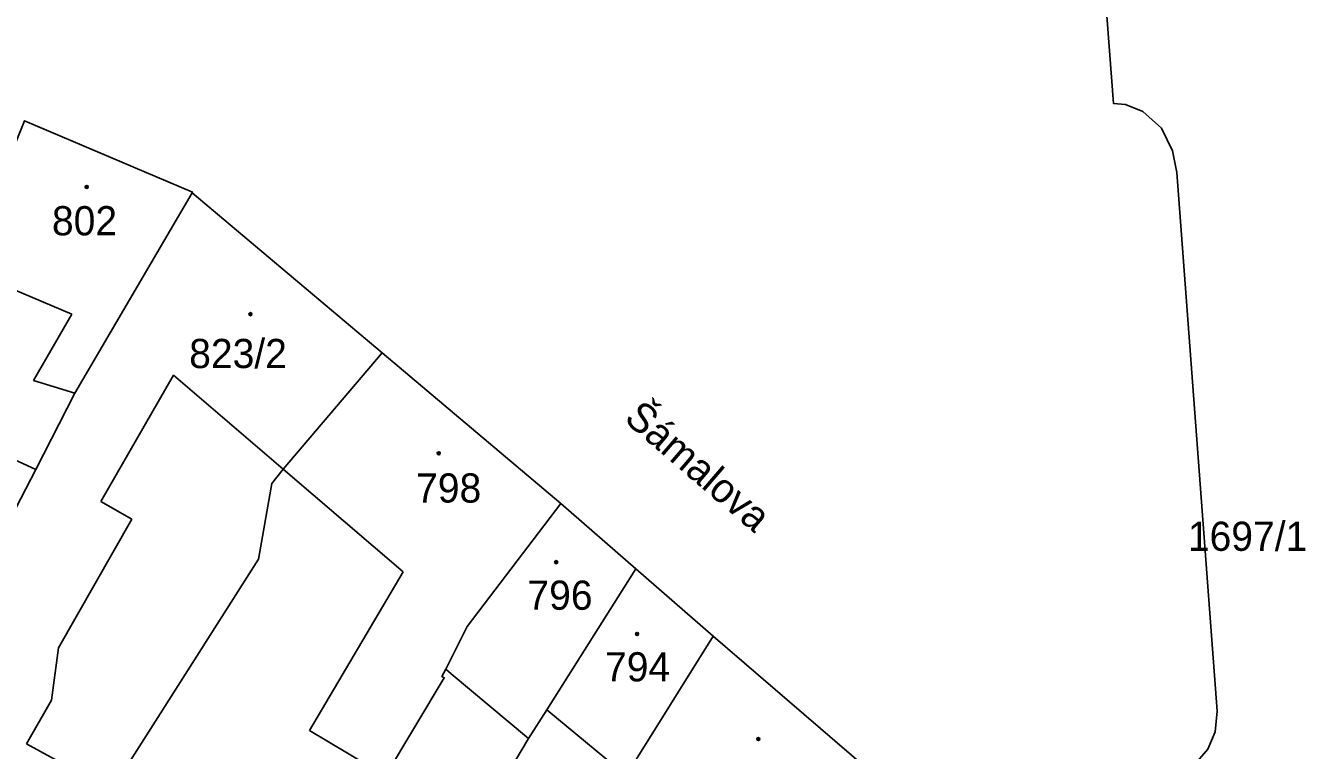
# Model space of a CAD drawing. Extents: x -596233 to -595156, y -1161235 to -1159375.
# Drawn here: x -596149.9 to -596075.4, y -1161083.6 to -1161041.4 of the extents above; entities that cross this region are included whole.
import ezdxf

# ---------------------------------------------------------------- set-up
doc = ezdxf.new("R2010")
doc.units = 0
for name, color, linetype in [('KN_CAR_KR', 7, 'Continuous'), ('KN_KULTURY', 7, 'Continuous'), ('KN_PARC_CIS_POZ', 7, 'Continuous'), ('KN_PARC_CIS_STAV', 7, 'Continuous'), ('KN_PARC_PLOCHA', 7, 'Continuous'), ('KN_ULICE', 7, 'Continuous'), ('parcely_l', 7, 'Continuous')]:
    doc.layers.add(name, color=color, linetype=linetype)

msp = doc.modelspace()

# ---------------------------------------------------------------- linework, layer by layer
at = {"layer": 'KN_CAR_KR'}
for points in [[(-596153.41, -1161055.57), (-596147.17, -1161058.2)], [(-596147.17, -1161058.2), (-596149.4, -1161062.06)], [(-596141.25, -1161061.75), (-596145.48, -1161069.1)], [(-596134.86, -1161067.22), (-596141.25, -1161061.75)], [(-596149.4, -1161062.06), (-596147, -1161062.8)], [(-596156.83, -1161063.77), (-596149.27, -1161067.24)], [(-596127.87, -1161073.2), (-596134.86, -1161067.22)], [(-596143.68, -1161070.13), (-596145.48, -1161069.1)], [(-596147.95, -1161077.63), (-596143.68, -1161070.13)], [(-596127.87, -1161073.2), (-596133.33, -1161082.43)], [(-596148.35, -1161080.68), (-596147.95, -1161077.63)], [(-596125.4, -1161078.87), (-596125.09, -1161079.13)], [(-596125.09, -1161079.13), (-596120.58, -1161082.9)], [(-596149.8, -1161083.22), (-596148.35, -1161080.68)], [(-596119.51, -1161081.23), (-596114.89, -1161085.06)], [(-596133.33, -1161082.43), (-596128.91, -1161085.08)], [(-596145.51, -1161085.56), (-596149.8, -1161083.22)]]:
    msp.add_lwpolyline(points, dxfattribs=at)
at = {"layer": 'KN_KULTURY'}
for centre, radius in [((-596146.3, -1161050.79), 0.09), ((-596146.3, -1161050.79), 0.0398), ((-596136.77, -1161058.2), 0.09), ((-596136.77, -1161058.2), 0.0398), ((-596125.81, -1161066.3), 0.09), ((-596125.81, -1161066.3), 0.0398), ((-596118.97, -1161072.64), 0.09), ((-596118.97, -1161072.64), 0.0398), ((-596114.26, -1161076.82), 0.09), ((-596114.26, -1161076.82), 0.0398), ((-596107.2, -1161082.94), 0.09), ((-596107.2, -1161082.94), 0.0398)]:
    msp.add_circle(centre, radius, dxfattribs=at)
at = {"layer": 'KN_PARC_PLOCHA'}
for points in [[(-596087.62, -1161031.61), (-596086.53, -1161045.93), (-596085.82, -1161046), (-596084.81, -1161046.41), (-596083.74, -1161047.37), (-596083.09, -1161048.7), (-596082.84, -1161049.96), (-596080.5, -1161081.32), (-596080.6, -1161082.51), (-596081.04, -1161083.52), (-596081.76, -1161084.36), (-596083.05, -1161084.92), (-596083.79, -1161099.73), (-596088.8, -1161095.31), (-596093.5, -1161091.16), (-596100.94, -1161084.6), (-596109.84, -1161076.94), (-596114.34, -1161073.02), (-596118.7, -1161069.22), (-596129.1, -1161060.46), (-596140.17, -1161051.13), (-596140.15, -1161051.09), (-596149.92, -1161046.94)], [(-596077.28, -1161162.75), (-596077.95, -1161152.32), (-596078.62, -1161142.14), (-596079.04, -1161135.84), (-596079.7, -1161125.8), (-596080.06, -1161120.34), (-596080.58, -1161111.76), (-596081.22, -1161111.8), (-596081.62, -1161108.82), (-596082.02, -1161105.93), (-596082.72, -1161100.74), (-596083.79, -1161099.73), (-596083.05, -1161084.92), (-596081.76, -1161084.36), (-596081.04, -1161083.52), (-596080.6, -1161082.51), (-596080.5, -1161081.32), (-596082.84, -1161049.96), (-596083.09, -1161048.7), (-596083.74, -1161047.37), (-596084.81, -1161046.41), (-596085.82, -1161046), (-596086.53, -1161045.93), (-596087.62, -1161031.61)]]:
    msp.add_lwpolyline(points, dxfattribs=at)
for points in [[(-596140.17, -1161051.13), (-596147, -1161062.8), (-596149.27, -1161067.24), (-596150.42, -1161069.5), (-596157.53, -1161065.38), (-596156.83, -1161063.77), (-596155, -1161059.37), (-596153.41, -1161055.57), (-596149.92, -1161046.94), (-596140.15, -1161051.09)], [(-596129.1, -1161060.46), (-596134.86, -1161067.22), (-596135.53, -1161068.06), (-596136.3, -1161072.46), (-596144.84, -1161085.89), (-596150.4, -1161096.28), (-596161.77, -1161115.97), (-596164.84, -1161121.28), (-596167.12, -1161120.02), (-596152.93, -1161094.87), (-596161.63, -1161090.03), (-596159.89, -1161086.88), (-596157.94, -1161083.25), (-596156.07, -1161079.79), (-596154.67, -1161077.18), (-596153.13, -1161074.8), (-596150.92, -1161070.48), (-596150.42, -1161069.5), (-596149.27, -1161067.24), (-596147, -1161062.8), (-596140.17, -1161051.13)], [(-596118.7, -1161069.22), (-596124.16, -1161076.38), (-596125.4, -1161078.87), (-596125.62, -1161079.3), (-596125.49, -1161079.37), (-596128.91, -1161085.08), (-596129.81, -1161086.61), (-596131.15, -1161088.84), (-596131.5, -1161089.41), (-596133.4, -1161092.57), (-596134.29, -1161094.05), (-596138.29, -1161091.64), (-596137.41, -1161090.23), (-596144.84, -1161085.89), (-596136.3, -1161072.46), (-596135.53, -1161068.06), (-596134.86, -1161067.22), (-596129.1, -1161060.46)], [(-596114.34, -1161073.02), (-596119.51, -1161081.23), (-596120.58, -1161082.9), (-596124.02, -1161088.68), (-596124.59, -1161089.65), (-596127.54, -1161088.05), (-596129.81, -1161086.61), (-596128.91, -1161085.08), (-596125.49, -1161079.37), (-596125.62, -1161079.3), (-596125.4, -1161078.87), (-596124.16, -1161076.38), (-596118.7, -1161069.22)], [(-596109.84, -1161076.94), (-596114.89, -1161085.06), (-596115.62, -1161086.29), (-596116.18, -1161087.23), (-596118.95, -1161091.89), (-596121.74, -1161090.12), (-596124.02, -1161088.68), (-596120.58, -1161082.9), (-596119.51, -1161081.23), (-596114.34, -1161073.02)], [(-596100.94, -1161084.6), (-596102.62, -1161086.43), (-596106.88, -1161093.94), (-596107.31, -1161094.68), (-596110.26, -1161099.75), (-596112.78, -1161104.07), (-596114.12, -1161106.37), (-596124.42, -1161124.05), (-596124.95, -1161123.78), (-596128.15, -1161122.19), (-596131.46, -1161120.47), (-596134.73, -1161118.46), (-596120.64, -1161094.74), (-596118.95, -1161091.89), (-596116.18, -1161087.23), (-596115.62, -1161086.29), (-596114.89, -1161085.06), (-596109.84, -1161076.94)]]:
    msp.add_lwpolyline(points, close=True, dxfattribs=at)
at = {"layer": 'parcely_l'}
for points in [[(-596087.62, -1161031.61), (-596086.53, -1161045.93), (-596085.82, -1161046), (-596084.81, -1161046.41), (-596083.74, -1161047.37), (-596083.09, -1161048.7), (-596082.84, -1161049.96), (-596080.5, -1161081.32), (-596080.6, -1161082.51), (-596081.04, -1161083.52), (-596081.76, -1161084.36), (-596083.05, -1161084.92), (-596083.79, -1161099.73)], [(-596140.17, -1161051.13), (-596140.15, -1161051.09), (-596149.92, -1161046.94)], [(-596150.42, -1161069.5), (-596149.27, -1161067.24), (-596147, -1161062.8), (-596140.17, -1161051.13)], [(-596129.1, -1161060.46), (-596140.17, -1161051.13)], [(-596129.1, -1161060.46), (-596134.86, -1161067.22), (-596135.53, -1161068.06), (-596136.3, -1161072.46), (-596144.84, -1161085.89)], [(-596118.7, -1161069.22), (-596129.1, -1161060.46)], [(-596129.81, -1161086.61), (-596128.91, -1161085.08), (-596125.49, -1161079.37), (-596125.62, -1161079.3), (-596125.4, -1161078.87), (-596124.16, -1161076.38), (-596118.7, -1161069.22)], [(-596114.34, -1161073.02), (-596118.7, -1161069.22)], [(-596114.34, -1161073.02), (-596119.51, -1161081.23), (-596120.58, -1161082.9), (-596124.02, -1161088.68)], [(-596109.84, -1161076.94), (-596114.34, -1161073.02)], [(-596109.84, -1161076.94), (-596114.89, -1161085.06), (-596115.62, -1161086.29), (-596116.18, -1161087.23), (-596118.95, -1161091.89)], [(-596100.94, -1161084.6), (-596109.84, -1161076.94)]]:
    msp.add_lwpolyline(points, dxfattribs=at)

# ---------------------------------------------------------------- texts
at = {"layer": 'KN_PARC_CIS_POZ'}
msp.add_text('1697/1', height=1.7, dxfattribs=at).set_placement((-596082.1966, -1161071.98))
at = {"layer": 'KN_PARC_CIS_STAV'}
for s, p in [('802', (-596148.3266, -1161053.61)), ('823/2', (-596140.3366, -1161061.34)), ('798', (-596127.1266, -1161069.17)), ('796', (-596120.6466, -1161075.41)), ('794', (-596116.1266, -1161079.58))]:
    msp.add_text(s, height=1.7, dxfattribs=at).set_placement(p)
at = {"layer": 'KN_ULICE'}
msp.add_text('Šámalova', height=1.7, rotation=319.346977, dxfattribs=at).set_placement((-596115.0877, -1161064.3895))

doc.saveas('drawing.dxf')
